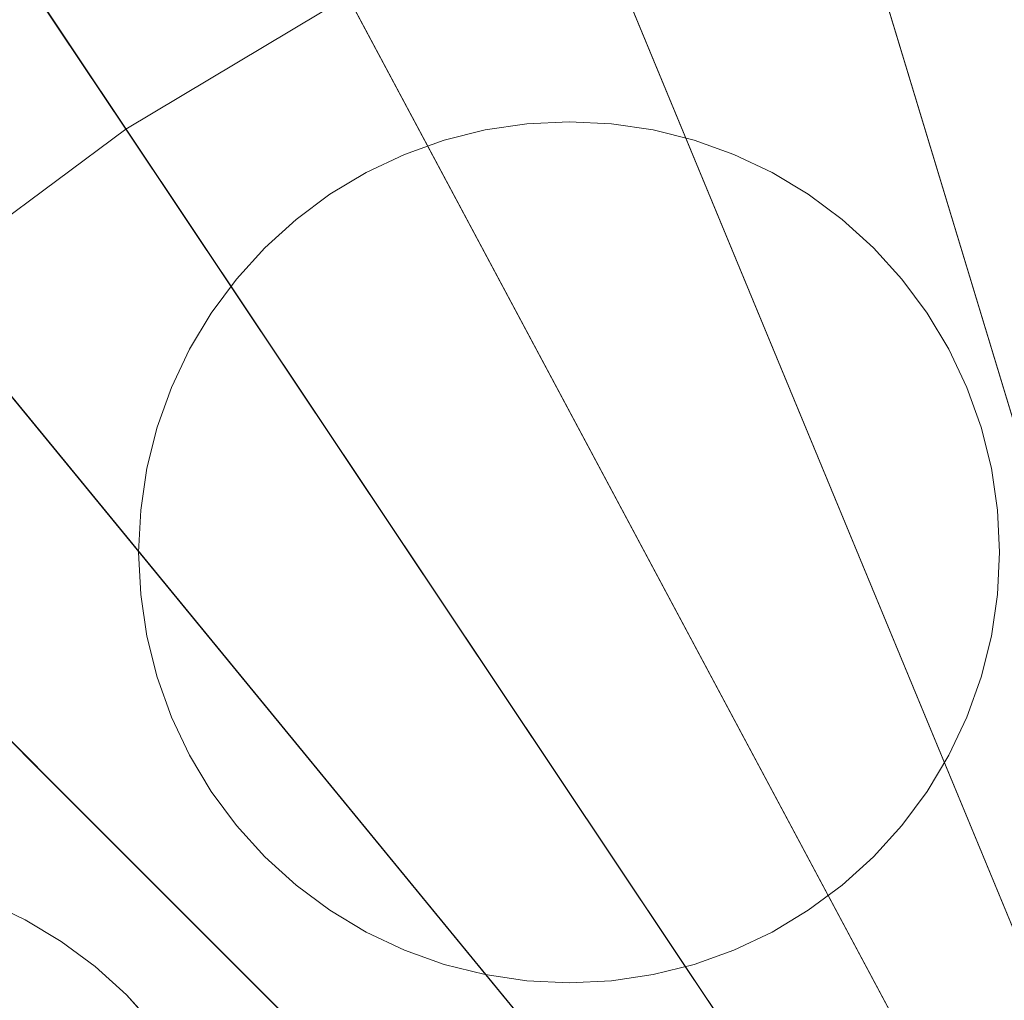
# Model space of a CAD drawing. Header units: millimetres. Extents: x 2270 to 2550, y -29847 to -29567.
# Tile 278 of 591: x 2336 to 2382, y -29645 to -29599. Entities that reach past the tile are written whole.
import ezdxf

# ---------------------------------------------------------------- set-up
doc = ezdxf.new("R2010")
doc.units = ezdxf.units.MM
doc.header["$LTSCALE"] = 25.4
doc.layers.add('Lighting-LED', color=7, linetype='Continuous', lineweight=5, true_color=0x000000)

msp = doc.modelspace()

# ---------------------------------------------------------------- linework, layer by layer
at = {"layer": 'Lighting-LED', "color": 18, "linetype": 'Continuous', "lineweight": 5, "true_color": 0x000000}
for points in [[(2410, -29707.5, -295.5), (2369.655, -29574.502, -295.5), (2382.886, -29571.189, -295.5)], [(2410, -29707.5, -295.5), (2356.815, -29579.099, -295.5), (2369.655, -29574.502, -295.5)], [(2410, -29707.5, -295.5), (2344.484, -29584.928, -295.5), (2356.815, -29579.099, -295.5)], [(2410, -29707.5, -295.5), (2332.786, -29591.942, -295.5), (2344.484, -29584.928, -295.5)], [(2385.825, -29585.963, -170.5), (2374.028, -29588.916, -170.5), (2410, -29707.5, -170.5)], [(2374.028, -29588.916, -170.5), (2362.579, -29593.016, -170.5), (2410, -29707.5, -170.5)], [(2347.129, -29589.876, -176.433), (2335.903, -29596.606, -176.433), (2341.155, -29604.466, -170.5), (2351.585, -29598.213, -170.5)], [(2410, -29707.5, -295.5), (2321.832, -29600.067, -295.5), (2332.786, -29591.942, -295.5)], [(2362.579, -29593.016, -170.5), (2351.585, -29598.213, -170.5), (2410, -29707.5, -170.5)], [(2335.903, -29596.606, -176.433), (2325.391, -29604.404, -176.433), (2331.388, -29611.711, -170.5), (2341.155, -29604.466, -170.5)], [(2351.585, -29598.213, -170.5), (2341.155, -29604.466, -170.5), (2410, -29707.5, -170.5)], [(2410, -29707.5, -295.5), (2311.723, -29609.223, -295.5), (2321.832, -29600.067, -295.5)], [(2360.015, -29604.209, -293.913), (2360.015, -29604.209, -297.088), (2358.049, -29604.501, -297.088), (2358.049, -29604.501, -293.913)], [(2362, -29604.112, -293.913), (2362, -29604.112, -297.088), (2360.015, -29604.209, -297.088), (2360.015, -29604.209, -293.913)], [(2363.985, -29604.209, -293.913), (2363.985, -29604.209, -297.088), (2362, -29604.112, -297.088), (2362, -29604.112, -293.913)], [(2365.951, -29604.501, -293.913), (2365.951, -29604.501, -297.088), (2363.985, -29604.209, -297.088), (2363.985, -29604.209, -293.913)], [(2341.155, -29604.466, -170.5), (2331.388, -29611.711, -170.5), (2410, -29707.5, -170.5)], [(2358.049, -29604.501, -293.913), (2358.049, -29604.501, -297.088), (2356.122, -29604.984, -297.088), (2356.122, -29604.984, -293.913)], [(2367.878, -29604.984, -293.913), (2367.878, -29604.984, -297.088), (2365.951, -29604.501, -297.088), (2365.951, -29604.501, -293.913)], [(2356.122, -29604.984, -293.913), (2356.122, -29604.984, -297.088), (2354.251, -29605.653, -297.088), (2354.251, -29605.653, -293.913)], [(2369.749, -29605.653, -293.913), (2369.749, -29605.653, -297.088), (2367.878, -29604.984, -297.088), (2367.878, -29604.984, -293.913)], [(2354.251, -29605.653, -293.913), (2354.251, -29605.653, -297.088), (2352.454, -29606.503, -297.088), (2352.454, -29606.503, -293.913)], [(2371.546, -29606.503, -293.913), (2371.546, -29606.503, -297.088), (2369.749, -29605.653, -297.088), (2369.749, -29605.653, -293.913)], [(2352.454, -29606.503, -293.913), (2352.454, -29606.503, -297.088), (2350.75, -29607.524, -297.088), (2350.75, -29607.524, -293.913)], [(2373.25, -29607.524, -293.913), (2373.25, -29607.524, -297.088), (2371.546, -29606.503, -297.088), (2371.546, -29606.503, -293.913)], [(2350.75, -29607.524, -293.913), (2350.75, -29607.524, -297.088), (2349.154, -29608.708, -297.088), (2349.154, -29608.708, -293.913)], [(2374.846, -29608.708, -293.913), (2374.846, -29608.708, -297.088), (2373.25, -29607.524, -297.088), (2373.25, -29607.524, -293.913)], [(2349.154, -29608.708, -293.913), (2349.154, -29608.708, -297.088), (2347.681, -29610.043, -297.088), (2347.681, -29610.043, -293.913)], [(2376.319, -29610.043, -293.913), (2376.319, -29610.043, -297.088), (2374.846, -29608.708, -297.088), (2374.846, -29608.708, -293.913)], [(2410, -29707.5, -295.5), (2302.567, -29619.332, -295.5), (2311.723, -29609.223, -295.5)], [(2347.681, -29610.043, -293.913), (2347.681, -29610.043, -297.088), (2346.347, -29611.515, -297.088), (2346.347, -29611.515, -293.913)], [(2377.653, -29611.515, -293.913), (2377.653, -29611.515, -297.088), (2376.319, -29610.043, -297.088), (2376.319, -29610.043, -293.913)], [(2346.347, -29611.515, -293.913), (2346.347, -29611.515, -297.088), (2345.163, -29613.111, -297.088), (2345.163, -29613.111, -293.913)], [(2378.837, -29613.111, -293.913), (2378.837, -29613.111, -297.088), (2377.653, -29611.515, -297.088), (2377.653, -29611.515, -293.913)], [(2331.388, -29611.711, -170.5), (2322.374, -29619.874, -170.5), (2410, -29707.5, -170.5)], [(2345.163, -29613.111, -293.913), (2345.163, -29613.111, -297.088), (2344.141, -29614.816, -297.088), (2344.141, -29614.816, -293.913)], [(2379.859, -29614.816, -293.913), (2379.859, -29614.816, -297.088), (2378.837, -29613.111, -297.088), (2378.837, -29613.111, -293.913)], [(2344.141, -29614.816, -293.913), (2344.141, -29614.816, -297.088), (2343.291, -29616.612, -297.088), (2343.291, -29616.612, -293.913)], [(2380.709, -29616.612, -293.913), (2380.709, -29616.612, -297.088), (2379.859, -29614.816, -297.088), (2379.859, -29614.816, -293.913)], [(2343.291, -29616.612, -293.913), (2343.291, -29616.612, -297.088), (2342.622, -29618.483, -297.088), (2342.622, -29618.483, -293.913)], [(2381.378, -29618.483, -293.913), (2381.378, -29618.483, -297.088), (2380.709, -29616.612, -297.088), (2380.709, -29616.612, -293.913)], [(2342.622, -29618.483, -293.913), (2342.622, -29618.483, -297.088), (2342.139, -29620.411, -297.088), (2342.139, -29620.411, -293.913)], [(2381.861, -29620.411, -293.913), (2381.861, -29620.411, -297.088), (2381.378, -29618.483, -297.088), (2381.378, -29618.483, -293.913)], [(2410, -29707.5, -295.5), (2294.442, -29630.286, -295.5), (2302.567, -29619.332, -295.5)], [(2322.374, -29619.874, -170.5), (2314.211, -29628.888, -170.5), (2410, -29707.5, -170.5)], [(2342.139, -29620.411, -293.913), (2342.139, -29620.411, -297.088), (2341.848, -29622.377, -297.088), (2341.848, -29622.377, -293.913)], [(2382.152, -29622.377, -293.913), (2382.152, -29622.377, -297.088), (2381.861, -29620.411, -297.088), (2381.861, -29620.411, -293.913)], [(2341.848, -29622.377, -293.913), (2341.848, -29622.377, -297.088), (2341.75, -29624.362, -297.088), (2341.75, -29624.362, -293.913)], [(2382.25, -29624.362, -293.913), (2382.25, -29624.362, -297.088), (2382.152, -29622.377, -297.088), (2382.152, -29622.377, -293.913)], [(2341.75, -29624.362, -293.913), (2341.75, -29624.362, -297.088), (2341.848, -29626.346, -297.088), (2341.848, -29626.346, -293.913)], [(2382.152, -29626.346, -293.913), (2382.152, -29626.346, -297.088), (2382.25, -29624.362, -297.088), (2382.25, -29624.362, -293.913)], [(2341.848, -29626.346, -293.913), (2341.848, -29626.346, -297.088), (2342.139, -29628.312, -297.088), (2342.139, -29628.312, -293.913)], [(2381.861, -29628.312, -293.913), (2381.861, -29628.312, -297.088), (2382.152, -29626.346, -297.088), (2382.152, -29626.346, -293.913)], [(2342.139, -29628.312, -293.913), (2342.139, -29628.312, -297.088), (2342.622, -29630.24, -297.088), (2342.622, -29630.24, -293.913)], [(2381.378, -29630.24, -293.913), (2381.378, -29630.24, -297.088), (2381.861, -29628.312, -297.088), (2381.861, -29628.312, -293.913)], [(2314.211, -29628.888, -170.5), (2306.966, -29638.655, -170.5), (2410, -29707.5, -170.5)], [(2410, -29707.5, -295.5), (2287.428, -29641.984, -295.5), (2294.442, -29630.286, -295.5)], [(2342.622, -29630.24, -293.913), (2342.622, -29630.24, -297.088), (2343.291, -29632.111, -297.088), (2343.291, -29632.111, -293.913)], [(2380.709, -29632.111, -293.913), (2380.709, -29632.111, -297.088), (2381.378, -29630.24, -297.088), (2381.378, -29630.24, -293.913)], [(2343.291, -29632.111, -293.913), (2343.291, -29632.111, -297.088), (2344.141, -29633.907, -297.088), (2344.141, -29633.907, -293.913)], [(2379.859, -29633.907, -293.913), (2379.859, -29633.907, -297.088), (2380.709, -29632.111, -297.088), (2380.709, -29632.111, -293.913)], [(2344.141, -29633.907, -293.913), (2344.141, -29633.907, -297.088), (2345.163, -29635.612, -297.088), (2345.163, -29635.612, -293.913)], [(2378.837, -29635.612, -293.913), (2378.837, -29635.612, -297.088), (2379.859, -29633.907, -297.088), (2379.859, -29633.907, -293.913)], [(2345.163, -29635.612, -293.913), (2345.163, -29635.612, -297.088), (2346.347, -29637.208, -297.088), (2346.347, -29637.208, -293.913)], [(2377.653, -29637.208, -293.913), (2377.653, -29637.208, -297.088), (2378.837, -29635.612, -297.088), (2378.837, -29635.612, -293.913)], [(2346.347, -29637.208, -293.913), (2346.347, -29637.208, -297.088), (2347.681, -29638.68, -297.088), (2347.681, -29638.68, -293.913)], [(2376.319, -29638.68, -293.913), (2376.319, -29638.68, -297.088), (2377.653, -29637.208, -297.088), (2377.653, -29637.208, -293.913)], [(2306.966, -29638.655, -170.5), (2300.713, -29649.085, -170.5), (2410, -29707.5, -170.5)], [(2347.681, -29638.68, -293.913), (2347.681, -29638.68, -297.088), (2349.154, -29640.015, -297.088), (2349.154, -29640.015, -293.913)], [(2374.846, -29640.015, -293.913), (2374.846, -29640.015, -297.088), (2376.319, -29638.68, -297.088), (2376.319, -29638.68, -293.913)], [(2349.154, -29640.015, -293.913), (2349.154, -29640.015, -297.088), (2350.75, -29641.199, -297.088), (2350.75, -29641.199, -293.913)], [(2373.25, -29641.199, -293.913), (2373.25, -29641.199, -297.088), (2374.846, -29640.015, -297.088), (2374.846, -29640.015, -293.913)], [(2336.407, -29641.641, -293.913), (2336.407, -29641.641, -297.088), (2334.611, -29640.791, -297.088), (2334.611, -29640.791, -293.913)], [(2350.75, -29641.199, -293.913), (2350.75, -29641.199, -297.088), (2352.454, -29642.22, -297.088), (2352.454, -29642.22, -293.913)], [(2371.546, -29642.22, -293.913), (2371.546, -29642.22, -297.088), (2373.25, -29641.199, -297.088), (2373.25, -29641.199, -293.913)], [(2338.112, -29642.663, -293.913), (2338.112, -29642.663, -297.088), (2336.407, -29641.641, -297.088), (2336.407, -29641.641, -293.913)], [(2410, -29707.5, -295.5), (2281.599, -29654.315, -295.5), (2287.428, -29641.984, -295.5)], [(2339.708, -29643.847, -293.913), (2339.708, -29643.847, -297.088), (2338.112, -29642.663, -297.088), (2338.112, -29642.663, -293.913)], [(2352.454, -29642.22, -293.913), (2352.454, -29642.22, -297.088), (2354.251, -29643.07, -297.088), (2354.251, -29643.07, -293.913)], [(2369.749, -29643.07, -293.913), (2369.749, -29643.07, -297.088), (2371.546, -29642.22, -297.088), (2371.546, -29642.22, -293.913)], [(2354.251, -29643.07, -293.913), (2354.251, -29643.07, -297.088), (2356.122, -29643.74, -297.088), (2356.122, -29643.74, -293.913)], [(2367.878, -29643.74, -293.913), (2367.878, -29643.74, -297.088), (2369.749, -29643.07, -297.088), (2369.749, -29643.07, -293.913)], [(2341.18, -29645.181, -293.913), (2341.18, -29645.181, -297.088), (2339.708, -29643.847, -297.088), (2339.708, -29643.847, -293.913)], [(2356.122, -29643.74, -293.913), (2356.122, -29643.74, -297.088), (2358.049, -29644.222, -297.088), (2358.049, -29644.222, -293.913)], [(2365.951, -29644.222, -293.913), (2365.951, -29644.222, -297.088), (2367.878, -29643.74, -297.088), (2367.878, -29643.74, -293.913)], [(2358.049, -29644.222, -293.913), (2358.049, -29644.222, -297.088), (2360.015, -29644.514, -297.088), (2360.015, -29644.514, -293.913)], [(2360.015, -29644.514, -293.913), (2360.015, -29644.514, -297.088), (2362, -29644.612, -297.088), (2362, -29644.612, -293.913)], [(2362, -29644.612, -293.913), (2362, -29644.612, -297.088), (2363.985, -29644.514, -297.088), (2363.985, -29644.514, -293.913)], [(2363.985, -29644.514, -293.913), (2363.985, -29644.514, -297.088), (2365.951, -29644.222, -297.088), (2365.951, -29644.222, -293.913)], [(2342.515, -29646.654, -293.913), (2342.515, -29646.654, -297.088), (2341.18, -29645.181, -297.088), (2341.18, -29645.181, -293.913)]]:
    msp.add_3dface(points, dxfattribs=at)
for points, invisible_edges in [([(2354.251, -29605.653, -297.088), (2358.049, -29604.501, -297.088), (2360.015, -29604.209, -297.088), (2354.251, -29605.653, -297.088)], 13), ([(2354.251, -29605.653, -297.088), (2360.015, -29604.209, -297.088), (2363.985, -29604.209, -297.088), (2354.251, -29605.653, -297.088)], 15), ([(2354.251, -29605.653, -297.088), (2363.985, -29604.209, -297.088), (2374.846, -29608.708, -297.088), (2354.251, -29605.653, -297.088)], 15), ([(2354.251, -29605.653, -293.913), (2358.049, -29604.501, -293.913), (2360.015, -29604.209, -293.913), (2354.251, -29605.653, -293.913)], 13), ([(2354.251, -29605.653, -293.913), (2360.015, -29604.209, -293.913), (2363.985, -29604.209, -293.913), (2354.251, -29605.653, -293.913)], 15), ([(2354.251, -29605.653, -293.913), (2363.985, -29604.209, -293.913), (2374.846, -29608.708, -293.913), (2354.251, -29605.653, -293.913)], 15), ([(2360.015, -29604.209, -297.088), (2362, -29604.112, -297.088), (2363.985, -29604.209, -297.088), (2360.015, -29604.209, -297.088)], 12), ([(2360.015, -29604.209, -293.913), (2362, -29604.112, -293.913), (2363.985, -29604.209, -293.913), (2360.015, -29604.209, -293.913)], 12), ([(2363.985, -29604.209, -297.088), (2365.951, -29604.501, -297.088), (2369.749, -29605.653, -297.088), (2363.985, -29604.209, -297.088)], 14), ([(2363.985, -29604.209, -297.088), (2369.749, -29605.653, -297.088), (2374.846, -29608.708, -297.088), (2363.985, -29604.209, -297.088)], 15), ([(2363.985, -29604.209, -293.913), (2365.951, -29604.501, -293.913), (2369.749, -29605.653, -293.913), (2363.985, -29604.209, -293.913)], 14), ([(2363.985, -29604.209, -293.913), (2369.749, -29605.653, -293.913), (2374.846, -29608.708, -293.913), (2363.985, -29604.209, -293.913)], 15), ([(2354.251, -29605.653, -297.088), (2356.122, -29604.984, -297.088), (2358.049, -29604.501, -297.088), (2354.251, -29605.653, -297.088)], 12), ([(2354.251, -29605.653, -293.913), (2356.122, -29604.984, -293.913), (2358.049, -29604.501, -293.913), (2354.251, -29605.653, -293.913)], 12), ([(2365.951, -29604.501, -297.088), (2367.878, -29604.984, -297.088), (2369.749, -29605.653, -297.088), (2365.951, -29604.501, -297.088)], 12), ([(2365.951, -29604.501, -293.913), (2367.878, -29604.984, -293.913), (2369.749, -29605.653, -293.913), (2365.951, -29604.501, -293.913)], 12), ([(2341.75, -29624.362, -297.088), (2344.141, -29614.816, -297.088), (2354.251, -29605.653, -297.088), (2341.75, -29624.362, -297.088)], 15), ([(2354.251, -29605.653, -297.088), (2369.749, -29643.07, -297.088), (2341.75, -29624.362, -297.088), (2354.251, -29605.653, -297.088)], 15), ([(2341.75, -29624.362, -293.913), (2344.141, -29614.816, -293.913), (2354.251, -29605.653, -293.913), (2341.75, -29624.362, -293.913)], 15), ([(2354.251, -29605.653, -293.913), (2369.749, -29643.07, -293.913), (2341.75, -29624.362, -293.913), (2354.251, -29605.653, -293.913)], 15), ([(2344.141, -29614.816, -297.088), (2349.154, -29608.708, -297.088), (2354.251, -29605.653, -297.088), (2344.141, -29614.816, -297.088)], 15), ([(2344.141, -29614.816, -293.913), (2349.154, -29608.708, -293.913), (2354.251, -29605.653, -293.913), (2344.141, -29614.816, -293.913)], 15), ([(2349.154, -29608.708, -297.088), (2352.454, -29606.503, -297.088), (2354.251, -29605.653, -297.088), (2349.154, -29608.708, -297.088)], 13), ([(2349.154, -29608.708, -293.913), (2352.454, -29606.503, -293.913), (2354.251, -29605.653, -293.913), (2349.154, -29608.708, -293.913)], 13), ([(2354.251, -29605.653, -297.088), (2374.846, -29608.708, -297.088), (2382.25, -29624.362, -297.088), (2354.251, -29605.653, -297.088)], 15), ([(2354.251, -29605.653, -297.088), (2382.25, -29624.362, -297.088), (2369.749, -29643.07, -297.088), (2354.251, -29605.653, -297.088)], 15), ([(2354.251, -29605.653, -293.913), (2374.846, -29608.708, -293.913), (2382.25, -29624.362, -293.913), (2354.251, -29605.653, -293.913)], 15), ([(2354.251, -29605.653, -293.913), (2382.25, -29624.362, -293.913), (2369.749, -29643.07, -293.913), (2354.251, -29605.653, -293.913)], 15), ([(2369.749, -29605.653, -297.088), (2371.546, -29606.503, -297.088), (2374.846, -29608.708, -297.088), (2369.749, -29605.653, -297.088)], 14), ([(2369.749, -29605.653, -293.913), (2371.546, -29606.503, -293.913), (2374.846, -29608.708, -293.913), (2369.749, -29605.653, -293.913)], 14), ([(2349.154, -29608.708, -297.088), (2350.75, -29607.524, -297.088), (2352.454, -29606.503, -297.088), (2349.154, -29608.708, -297.088)], 12), ([(2349.154, -29608.708, -293.913), (2350.75, -29607.524, -293.913), (2352.454, -29606.503, -293.913), (2349.154, -29608.708, -293.913)], 12), ([(2371.546, -29606.503, -297.088), (2373.25, -29607.524, -297.088), (2374.846, -29608.708, -297.088), (2371.546, -29606.503, -297.088)], 12), ([(2371.546, -29606.503, -293.913), (2373.25, -29607.524, -293.913), (2374.846, -29608.708, -293.913), (2371.546, -29606.503, -293.913)], 12), ([(2344.141, -29614.816, -297.088), (2346.347, -29611.515, -297.088), (2349.154, -29608.708, -297.088), (2344.141, -29614.816, -297.088)], 15), ([(2344.141, -29614.816, -293.913), (2346.347, -29611.515, -293.913), (2349.154, -29608.708, -293.913), (2344.141, -29614.816, -293.913)], 15), ([(2346.347, -29611.515, -297.088), (2347.681, -29610.043, -297.088), (2349.154, -29608.708, -297.088), (2346.347, -29611.515, -297.088)], 12), ([(2346.347, -29611.515, -293.913), (2347.681, -29610.043, -293.913), (2349.154, -29608.708, -293.913), (2346.347, -29611.515, -293.913)], 12), ([(2374.846, -29608.708, -297.088), (2376.319, -29610.043, -297.088), (2377.653, -29611.515, -297.088), (2374.846, -29608.708, -297.088)], 12), ([(2374.846, -29608.708, -297.088), (2377.653, -29611.515, -297.088), (2379.859, -29614.816, -297.088), (2374.846, -29608.708, -297.088)], 15), ([(2374.846, -29608.708, -297.088), (2379.859, -29614.816, -297.088), (2382.25, -29624.362, -297.088), (2374.846, -29608.708, -297.088)], 15), ([(2374.846, -29608.708, -293.913), (2376.319, -29610.043, -293.913), (2377.653, -29611.515, -293.913), (2374.846, -29608.708, -293.913)], 12), ([(2374.846, -29608.708, -293.913), (2377.653, -29611.515, -293.913), (2379.859, -29614.816, -293.913), (2374.846, -29608.708, -293.913)], 15), ([(2374.846, -29608.708, -293.913), (2379.859, -29614.816, -293.913), (2382.25, -29624.362, -293.913), (2374.846, -29608.708, -293.913)], 15), ([(2344.141, -29614.816, -297.088), (2345.163, -29613.111, -297.088), (2346.347, -29611.515, -297.088), (2344.141, -29614.816, -297.088)], 12), ([(2344.141, -29614.816, -293.913), (2345.163, -29613.111, -293.913), (2346.347, -29611.515, -293.913), (2344.141, -29614.816, -293.913)], 12), ([(2377.653, -29611.515, -297.088), (2378.837, -29613.111, -297.088), (2379.859, -29614.816, -297.088), (2377.653, -29611.515, -297.088)], 12), ([(2377.653, -29611.515, -293.913), (2378.837, -29613.111, -293.913), (2379.859, -29614.816, -293.913), (2377.653, -29611.515, -293.913)], 12), ([(2341.75, -29624.362, -297.088), (2342.139, -29620.411, -297.088), (2344.141, -29614.816, -297.088), (2341.75, -29624.362, -297.088)], 15), ([(2341.75, -29624.362, -293.913), (2342.139, -29620.411, -293.913), (2344.141, -29614.816, -293.913), (2341.75, -29624.362, -293.913)], 15), ([(2342.139, -29620.411, -297.088), (2342.622, -29618.483, -297.088), (2344.141, -29614.816, -297.088), (2342.139, -29620.411, -297.088)], 14), ([(2342.139, -29620.411, -293.913), (2342.622, -29618.483, -293.913), (2344.141, -29614.816, -293.913), (2342.139, -29620.411, -293.913)], 14), ([(2342.622, -29618.483, -297.088), (2343.291, -29616.612, -297.088), (2344.141, -29614.816, -297.088), (2342.622, -29618.483, -297.088)], 12), ([(2342.622, -29618.483, -293.913), (2343.291, -29616.612, -293.913), (2344.141, -29614.816, -293.913), (2342.622, -29618.483, -293.913)], 12), ([(2379.859, -29614.816, -297.088), (2380.709, -29616.612, -297.088), (2381.378, -29618.483, -297.088), (2379.859, -29614.816, -297.088)], 12), ([(2379.859, -29614.816, -297.088), (2381.378, -29618.483, -297.088), (2381.861, -29620.411, -297.088), (2379.859, -29614.816, -297.088)], 13), ([(2379.859, -29614.816, -297.088), (2381.861, -29620.411, -297.088), (2382.25, -29624.362, -297.088), (2379.859, -29614.816, -297.088)], 15), ([(2379.859, -29614.816, -293.913), (2380.709, -29616.612, -293.913), (2381.378, -29618.483, -293.913), (2379.859, -29614.816, -293.913)], 12), ([(2379.859, -29614.816, -293.913), (2381.378, -29618.483, -293.913), (2381.861, -29620.411, -293.913), (2379.859, -29614.816, -293.913)], 13), ([(2379.859, -29614.816, -293.913), (2381.861, -29620.411, -293.913), (2382.25, -29624.362, -293.913), (2379.859, -29614.816, -293.913)], 15), ([(2341.75, -29624.362, -297.088), (2341.848, -29622.377, -297.088), (2342.139, -29620.411, -297.088), (2341.75, -29624.362, -297.088)], 12), ([(2341.75, -29624.362, -293.913), (2341.848, -29622.377, -293.913), (2342.139, -29620.411, -293.913), (2341.75, -29624.362, -293.913)], 12), ([(2381.861, -29620.411, -297.088), (2382.152, -29622.377, -297.088), (2382.25, -29624.362, -297.088), (2381.861, -29620.411, -297.088)], 12), ([(2381.861, -29620.411, -293.913), (2382.152, -29622.377, -293.913), (2382.25, -29624.362, -293.913), (2381.861, -29620.411, -293.913)], 12), ([(2342.139, -29628.312, -297.088), (2341.848, -29626.346, -297.088), (2341.75, -29624.362, -297.088), (2342.139, -29628.312, -297.088)], 12), ([(2342.622, -29630.24, -297.088), (2342.139, -29628.312, -297.088), (2341.75, -29624.362, -297.088), (2342.622, -29630.24, -297.088)], 14), ([(2344.141, -29633.907, -297.088), (2342.622, -29630.24, -297.088), (2341.75, -29624.362, -297.088), (2344.141, -29633.907, -297.088)], 15), ([(2349.154, -29640.015, -297.088), (2344.141, -29633.907, -297.088), (2341.75, -29624.362, -297.088), (2349.154, -29640.015, -297.088)], 15), ([(2369.749, -29643.07, -297.088), (2349.154, -29640.015, -297.088), (2341.75, -29624.362, -297.088), (2369.749, -29643.07, -297.088)], 15), ([(2342.139, -29628.312, -293.913), (2341.848, -29626.346, -293.913), (2341.75, -29624.362, -293.913), (2342.139, -29628.312, -293.913)], 12), ([(2342.622, -29630.24, -293.913), (2342.139, -29628.312, -293.913), (2341.75, -29624.362, -293.913), (2342.622, -29630.24, -293.913)], 14), ([(2344.141, -29633.907, -293.913), (2342.622, -29630.24, -293.913), (2341.75, -29624.362, -293.913), (2344.141, -29633.907, -293.913)], 15), ([(2349.154, -29640.015, -293.913), (2344.141, -29633.907, -293.913), (2341.75, -29624.362, -293.913), (2349.154, -29640.015, -293.913)], 15), ([(2369.749, -29643.07, -293.913), (2349.154, -29640.015, -293.913), (2341.75, -29624.362, -293.913), (2369.749, -29643.07, -293.913)], 15), ([(2382.25, -29624.362, -297.088), (2379.859, -29633.907, -297.088), (2369.749, -29643.07, -297.088), (2382.25, -29624.362, -297.088)], 15), ([(2382.25, -29624.362, -293.913), (2379.859, -29633.907, -293.913), (2369.749, -29643.07, -293.913), (2382.25, -29624.362, -293.913)], 15), ([(2382.25, -29624.362, -297.088), (2381.378, -29630.24, -297.088), (2379.859, -29633.907, -297.088), (2382.25, -29624.362, -297.088)], 15), ([(2382.25, -29624.362, -293.913), (2381.378, -29630.24, -293.913), (2379.859, -29633.907, -293.913), (2382.25, -29624.362, -293.913)], 15), ([(2382.25, -29624.362, -297.088), (2381.861, -29628.312, -297.088), (2381.378, -29630.24, -297.088), (2382.25, -29624.362, -297.088)], 13), ([(2382.25, -29624.362, -293.913), (2381.861, -29628.312, -293.913), (2381.378, -29630.24, -293.913), (2382.25, -29624.362, -293.913)], 13), ([(2382.25, -29624.362, -297.088), (2382.152, -29626.346, -297.088), (2381.861, -29628.312, -297.088), (2382.25, -29624.362, -297.088)], 12), ([(2382.25, -29624.362, -293.913), (2382.152, -29626.346, -293.913), (2381.861, -29628.312, -293.913), (2382.25, -29624.362, -293.913)], 12), ([(2344.141, -29633.907, -297.088), (2343.291, -29632.111, -297.088), (2342.622, -29630.24, -297.088), (2344.141, -29633.907, -297.088)], 12), ([(2344.141, -29633.907, -293.913), (2343.291, -29632.111, -293.913), (2342.622, -29630.24, -293.913), (2344.141, -29633.907, -293.913)], 12), ([(2381.378, -29630.24, -297.088), (2380.709, -29632.111, -297.088), (2379.859, -29633.907, -297.088), (2381.378, -29630.24, -297.088)], 12), ([(2381.378, -29630.24, -293.913), (2380.709, -29632.111, -293.913), (2379.859, -29633.907, -293.913), (2381.378, -29630.24, -293.913)], 12), ([(2346.347, -29637.208, -297.088), (2345.163, -29635.612, -297.088), (2344.141, -29633.907, -297.088), (2346.347, -29637.208, -297.088)], 12), ([(2349.154, -29640.015, -297.088), (2346.347, -29637.208, -297.088), (2344.141, -29633.907, -297.088), (2349.154, -29640.015, -297.088)], 15), ([(2346.347, -29637.208, -293.913), (2345.163, -29635.612, -293.913), (2344.141, -29633.907, -293.913), (2346.347, -29637.208, -293.913)], 12), ([(2349.154, -29640.015, -293.913), (2346.347, -29637.208, -293.913), (2344.141, -29633.907, -293.913), (2349.154, -29640.015, -293.913)], 15), ([(2379.859, -29633.907, -297.088), (2374.846, -29640.015, -297.088), (2369.749, -29643.07, -297.088), (2379.859, -29633.907, -297.088)], 15), ([(2379.859, -29633.907, -293.913), (2374.846, -29640.015, -293.913), (2369.749, -29643.07, -293.913), (2379.859, -29633.907, -293.913)], 15), ([(2379.859, -29633.907, -297.088), (2377.653, -29637.208, -297.088), (2374.846, -29640.015, -297.088), (2379.859, -29633.907, -297.088)], 15), ([(2379.859, -29633.907, -293.913), (2377.653, -29637.208, -293.913), (2374.846, -29640.015, -293.913), (2379.859, -29633.907, -293.913)], 15), ([(2379.859, -29633.907, -297.088), (2378.837, -29635.612, -297.088), (2377.653, -29637.208, -297.088), (2379.859, -29633.907, -297.088)], 12), ([(2379.859, -29633.907, -293.913), (2378.837, -29635.612, -293.913), (2377.653, -29637.208, -293.913), (2379.859, -29633.907, -293.913)], 12), ([(2349.154, -29640.015, -297.088), (2347.681, -29638.68, -297.088), (2346.347, -29637.208, -297.088), (2349.154, -29640.015, -297.088)], 12), ([(2349.154, -29640.015, -293.913), (2347.681, -29638.68, -293.913), (2346.347, -29637.208, -293.913), (2349.154, -29640.015, -293.913)], 12), ([(2377.653, -29637.208, -297.088), (2376.319, -29638.68, -297.088), (2374.846, -29640.015, -297.088), (2377.653, -29637.208, -297.088)], 12), ([(2377.653, -29637.208, -293.913), (2376.319, -29638.68, -293.913), (2374.846, -29640.015, -293.913), (2377.653, -29637.208, -293.913)], 12), ([(2352.454, -29642.22, -297.088), (2350.75, -29641.199, -297.088), (2349.154, -29640.015, -297.088), (2352.454, -29642.22, -297.088)], 12), ([(2354.251, -29643.07, -297.088), (2352.454, -29642.22, -297.088), (2349.154, -29640.015, -297.088), (2354.251, -29643.07, -297.088)], 14), ([(2360.015, -29644.514, -297.088), (2354.251, -29643.07, -297.088), (2349.154, -29640.015, -297.088), (2360.015, -29644.514, -297.088)], 15), ([(2369.749, -29643.07, -297.088), (2360.015, -29644.514, -297.088), (2349.154, -29640.015, -297.088), (2369.749, -29643.07, -297.088)], 15), ([(2352.454, -29642.22, -293.913), (2350.75, -29641.199, -293.913), (2349.154, -29640.015, -293.913), (2352.454, -29642.22, -293.913)], 12), ([(2354.251, -29643.07, -293.913), (2352.454, -29642.22, -293.913), (2349.154, -29640.015, -293.913), (2354.251, -29643.07, -293.913)], 14), ([(2360.015, -29644.514, -293.913), (2354.251, -29643.07, -293.913), (2349.154, -29640.015, -293.913), (2360.015, -29644.514, -293.913)], 15), ([(2369.749, -29643.07, -293.913), (2360.015, -29644.514, -293.913), (2349.154, -29640.015, -293.913), (2369.749, -29643.07, -293.913)], 15), ([(2374.846, -29640.015, -297.088), (2371.546, -29642.22, -297.088), (2369.749, -29643.07, -297.088), (2374.846, -29640.015, -297.088)], 13), ([(2374.846, -29640.015, -293.913), (2371.546, -29642.22, -293.913), (2369.749, -29643.07, -293.913), (2374.846, -29640.015, -293.913)], 13), ([(2374.846, -29640.015, -297.088), (2373.25, -29641.199, -297.088), (2371.546, -29642.22, -297.088), (2374.846, -29640.015, -297.088)], 12), ([(2374.846, -29640.015, -293.913), (2373.25, -29641.199, -293.913), (2371.546, -29642.22, -293.913), (2374.846, -29640.015, -293.913)], 12), ([(2334.611, -29640.791, -297.088), (2345.57, -29667.249, -297.088), (2311.208, -29672.346, -297.088), (2334.611, -29640.791, -297.088)], 15), ([(2334.611, -29640.791, -293.913), (2345.57, -29667.249, -293.913), (2311.208, -29672.346, -293.913), (2334.611, -29640.791, -293.913)], 15), ([(2334.611, -29640.791, -297.088), (2336.407, -29641.641, -297.088), (2339.708, -29643.847, -297.088), (2334.611, -29640.791, -297.088)], 14), ([(2334.611, -29640.791, -297.088), (2339.708, -29643.847, -297.088), (2342.515, -29646.654, -297.088), (2334.611, -29640.791, -297.088)], 15), ([(2334.611, -29640.791, -297.088), (2342.515, -29646.654, -297.088), (2345.57, -29651.751, -297.088), (2334.611, -29640.791, -297.088)], 15), ([(2334.611, -29640.791, -297.088), (2345.57, -29651.751, -297.088), (2345.57, -29667.249, -297.088), (2334.611, -29640.791, -297.088)], 15), ([(2334.611, -29640.791, -293.913), (2336.407, -29641.641, -293.913), (2339.708, -29643.847, -293.913), (2334.611, -29640.791, -293.913)], 14), ([(2334.611, -29640.791, -293.913), (2339.708, -29643.847, -293.913), (2342.515, -29646.654, -293.913), (2334.611, -29640.791, -293.913)], 15), ([(2334.611, -29640.791, -293.913), (2342.515, -29646.654, -293.913), (2345.57, -29651.751, -293.913), (2334.611, -29640.791, -293.913)], 15), ([(2334.611, -29640.791, -293.913), (2345.57, -29651.751, -293.913), (2345.57, -29667.249, -293.913), (2334.611, -29640.791, -293.913)], 15), ([(2336.407, -29641.641, -297.088), (2338.112, -29642.663, -297.088), (2339.708, -29643.847, -297.088), (2336.407, -29641.641, -297.088)], 12), ([(2336.407, -29641.641, -293.913), (2338.112, -29642.663, -293.913), (2339.708, -29643.847, -293.913), (2336.407, -29641.641, -293.913)], 12), ([(2358.049, -29644.222, -297.088), (2356.122, -29643.74, -297.088), (2354.251, -29643.07, -297.088), (2358.049, -29644.222, -297.088)], 12), ([(2360.015, -29644.514, -297.088), (2358.049, -29644.222, -297.088), (2354.251, -29643.07, -297.088), (2360.015, -29644.514, -297.088)], 14), ([(2358.049, -29644.222, -293.913), (2356.122, -29643.74, -293.913), (2354.251, -29643.07, -293.913), (2358.049, -29644.222, -293.913)], 12), ([(2360.015, -29644.514, -293.913), (2358.049, -29644.222, -293.913), (2354.251, -29643.07, -293.913), (2360.015, -29644.514, -293.913)], 14), ([(2369.749, -29643.07, -297.088), (2363.985, -29644.514, -297.088), (2360.015, -29644.514, -297.088), (2369.749, -29643.07, -297.088)], 15), ([(2369.749, -29643.07, -293.913), (2363.985, -29644.514, -293.913), (2360.015, -29644.514, -293.913), (2369.749, -29643.07, -293.913)], 15), ([(2369.749, -29643.07, -297.088), (2365.951, -29644.222, -297.088), (2363.985, -29644.514, -297.088), (2369.749, -29643.07, -297.088)], 13), ([(2369.749, -29643.07, -293.913), (2365.951, -29644.222, -293.913), (2363.985, -29644.514, -293.913), (2369.749, -29643.07, -293.913)], 13), ([(2369.749, -29643.07, -297.088), (2367.878, -29643.74, -297.088), (2365.951, -29644.222, -297.088), (2369.749, -29643.07, -297.088)], 12), ([(2369.749, -29643.07, -293.913), (2367.878, -29643.74, -293.913), (2365.951, -29644.222, -293.913), (2369.749, -29643.07, -293.913)], 12), ([(2339.708, -29643.847, -297.088), (2341.18, -29645.181, -297.088), (2342.515, -29646.654, -297.088), (2339.708, -29643.847, -297.088)], 12), ([(2339.708, -29643.847, -293.913), (2341.18, -29645.181, -293.913), (2342.515, -29646.654, -293.913), (2339.708, -29643.847, -293.913)], 12), ([(2363.985, -29644.514, -297.088), (2362, -29644.612, -297.088), (2360.015, -29644.514, -297.088), (2363.985, -29644.514, -297.088)], 12), ([(2363.985, -29644.514, -293.913), (2362, -29644.612, -293.913), (2360.015, -29644.514, -293.913), (2363.985, -29644.514, -293.913)], 12)]:
    msp.add_3dface(points, dxfattribs=dict(at, invisible_edges=invisible_edges))

doc.saveas('drawing.dxf')
